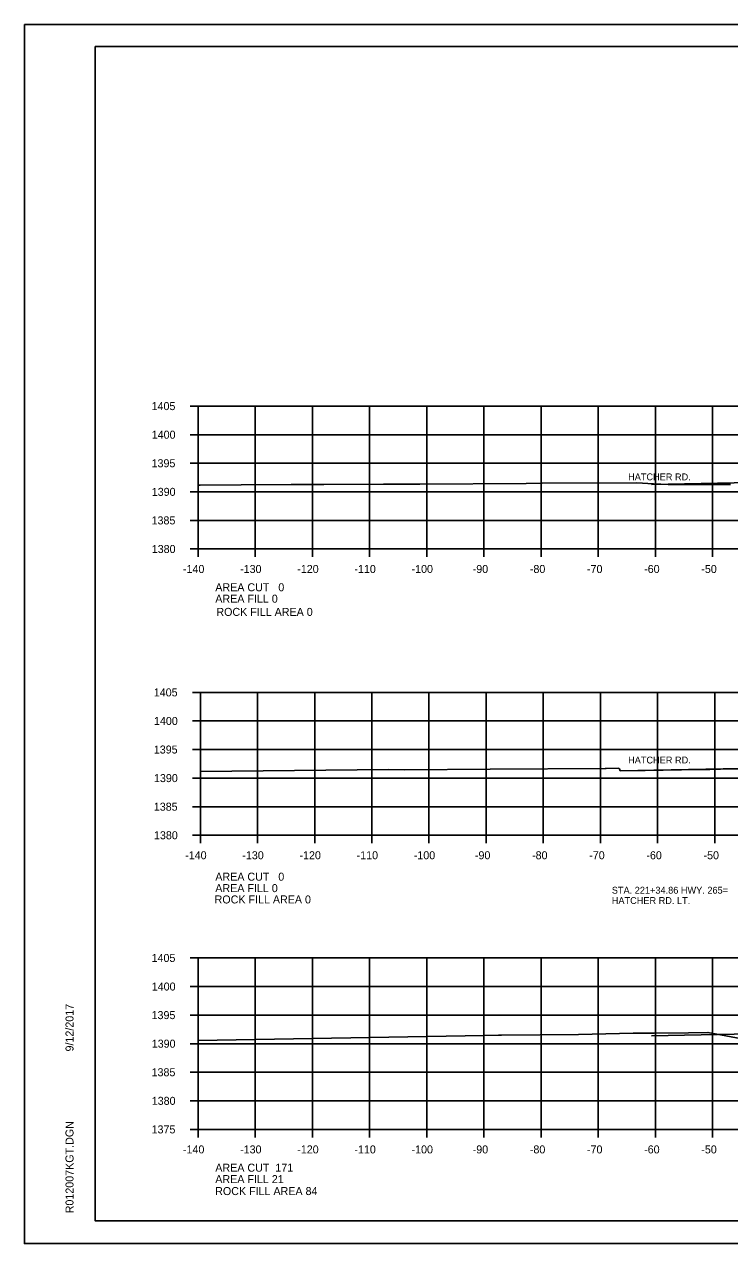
# Model space of a CAD drawing. Extents: x 1374311 to 1383814, y 384102 to 406278.
# Drawn here: x 1382469.7 to 1382593.1, y 406065.1 to 406278.4 of the extents above; entities that cross this region are included whole.
import ezdxf

# ---------------------------------------------------------------- set-up
doc = ezdxf.new("R2010")
doc.units = 0
for name, color, linetype in [('R_Axis', 7, 'Continuous'), ('R_Axis Annot', 7, 'Continuous'), ('R_Border', 7, 'Continuous'), ('R_Exist Surface', 7, 'Continuous'), ('R_Fin Surface', 7, 'Continuous'), ('R_Grid', 7, 'Continuous'), ('R_MOT', 7, 'Continuous'), ('R_No Plot', 7, 'Continuous'), ('R_Water', 7, 'Continuous')]:
    doc.layers.add(name, color=color, linetype=linetype)

msp = doc.modelspace()

# ---------------------------------------------------------------- linework, layer by layer
at = {"layer": 'R_Axis'}
for p, q in [((1382498.67, 406211.64), (1382500.07, 406211.64)), ((1382500.07, 406186.64), (1382500.07, 406211.64)), ((1382498.67, 406206.64), (1382500.07, 406206.64)), ((1382498.67, 406201.64), (1382500.07, 406201.64)), ((1382498.67, 406196.64), (1382500.07, 406196.64)), ((1382498.67, 406191.64), (1382500.07, 406191.64)), ((1382498.67, 406186.64), (1382500.07, 406186.64)), ((1382500.07, 406186.64), (1382780.07, 406186.64)), ((1382500.07, 406185.24), (1382500.07, 406186.64)), ((1382510.07, 406185.24), (1382510.07, 406186.64)), ((1382520.07, 406185.24), (1382520.07, 406186.64)), ((1382530.07, 406185.24), (1382530.07, 406186.64)), ((1382540.07, 406185.24), (1382540.07, 406186.64)), ((1382550.07, 406185.24), (1382550.07, 406186.64)), ((1382560.07, 406185.24), (1382560.07, 406186.64)), ((1382570.07, 406185.24), (1382570.07, 406186.64)), ((1382580.07, 406185.24), (1382580.07, 406186.64)), ((1382590.07, 406185.24), (1382590.07, 406186.64)), ((1382499.06, 406161.55), (1382500.46, 406161.55)), ((1382500.46, 406136.55), (1382500.46, 406161.55)), ((1382499.06, 406156.55), (1382500.46, 406156.55)), ((1382499.06, 406151.55), (1382500.46, 406151.55)), ((1382499.06, 406146.55), (1382500.46, 406146.55)), ((1382499.06, 406141.55), (1382500.46, 406141.55)), ((1382499.06, 406136.55), (1382500.46, 406136.55)), ((1382500.46, 406136.55), (1382780.46, 406136.55)), ((1382500.46, 406135.15), (1382500.46, 406136.55)), ((1382510.46, 406135.15), (1382510.46, 406136.55)), ((1382520.46, 406135.15), (1382520.46, 406136.55)), ((1382530.46, 406135.15), (1382530.46, 406136.55)), ((1382540.46, 406135.15), (1382540.46, 406136.55)), ((1382550.46, 406135.15), (1382550.46, 406136.55)), ((1382560.46, 406135.15), (1382560.46, 406136.55)), ((1382570.46, 406135.15), (1382570.46, 406136.55)), ((1382580.46, 406135.15), (1382580.46, 406136.55)), ((1382590.46, 406135.15), (1382590.46, 406136.55)), ((1382498.67, 406115.08), (1382500.07, 406115.08)), ((1382500.07, 406085.08), (1382500.07, 406115.08)), ((1382498.67, 406110.08), (1382500.07, 406110.08)), ((1382498.67, 406105.08), (1382500.07, 406105.08)), ((1382498.67, 406100.08), (1382500.07, 406100.08)), ((1382498.67, 406095.08), (1382500.07, 406095.08)), ((1382498.67, 406090.08), (1382500.07, 406090.08)), ((1382498.67, 406085.08), (1382500.07, 406085.08)), ((1382500.07, 406085.08), (1382780.07, 406085.08)), ((1382500.07, 406083.68), (1382500.07, 406085.08)), ((1382510.07, 406083.68), (1382510.07, 406085.08)), ((1382520.07, 406083.68), (1382520.07, 406085.08)), ((1382530.07, 406083.68), (1382530.07, 406085.08)), ((1382540.07, 406083.68), (1382540.07, 406085.08)), ((1382550.07, 406083.68), (1382550.07, 406085.08)), ((1382560.07, 406083.68), (1382560.07, 406085.08)), ((1382570.07, 406083.68), (1382570.07, 406085.08)), ((1382580.07, 406083.68), (1382580.07, 406085.08)), ((1382590.07, 406083.68), (1382590.07, 406085.08))]:
    msp.add_line(p, q, dxfattribs=at)
at = {"layer": 'R_Border'}
for p, q in [((1382482.07, 406274.54), (1382798.25, 406274.54)), ((1382482.07, 406069.08), (1382482.07, 406274.54)), ((1382482.07, 406069.08), (1382482.07, 406069.08)), ((1382798.25, 406069.08), (1382482.07, 406069.08))]:
    msp.add_line(p, q, dxfattribs=at)
at = {"layer": 'R_Exist Surface'}
for points in [[(1382500.07, 406197.82), (1382500.43, 406197.82), (1382507.59, 406197.86), (1382516.36, 406197.9), (1382522.07, 406197.94), (1382532.53, 406197.98), (1382538.86, 406198.01), (1382557.47, 406198.12), (1382560.25, 406198.13), (1382576.82, 406198.23), (1382579.72, 406198.03), (1382582.29, 406197.93), (1382593.24, 406197.93)], [(1382500.46, 406147.72), (1382533.39, 406148.07), (1382536.15, 406147.99), (1382551.15, 406148.1), (1382571.26, 406148.25), (1382571.49, 406148.25), (1382573.67, 406148.26), (1382573.8, 406148.17), (1382573.94, 406147.85), (1382576.99, 406147.88), (1382578.3, 406147.9), (1382587.8, 406148.05), (1382589.6, 406148.08), (1382591.45, 406148.09), (1382599.36, 406148.21)], [(1382500.07, 406100.65), (1382550.14, 406101.51), (1382552.65, 406101.56), (1382553.01, 406101.57), (1382553.17, 406101.56), (1382566.62, 406101.66), (1382576.2, 406101.9), (1382579.84, 406101.93), (1382585.89, 406102), (1382589.26, 406102.04), (1382596.49, 406100.67)]]:
    msp.add_lwpolyline(points, dxfattribs=at)
at = {"layer": 'R_Fin Surface'}
for points in [[(1382579.41, 406197.95), (1382640.07, 406199.16), (1382640.07, 406199.16), (1382694.8, 406198.88)], [(1382579.8, 406147.91), (1382640.46, 406149.12), (1382640.46, 406149.12), (1382695.18, 406148.84)], [(1382579.41, 406101.46), (1382640.07, 406102.67), (1382640.07, 406102.67), (1382694.8, 406102.39)]]:
    msp.add_lwpolyline(points, dxfattribs=at)
at = {"layer": 'R_Grid'}
for p, q in [((1382500.07, 406211.64), (1382780.07, 406211.64)), ((1382500.07, 406186.64), (1382500.07, 406211.64)), ((1382510.07, 406186.64), (1382510.07, 406211.64)), ((1382520.07, 406186.64), (1382520.07, 406211.64)), ((1382530.07, 406186.64), (1382530.07, 406211.64)), ((1382540.07, 406186.64), (1382540.07, 406211.64)), ((1382550.07, 406186.64), (1382550.07, 406211.64)), ((1382560.07, 406186.64), (1382560.07, 406211.64)), ((1382570.07, 406186.64), (1382570.07, 406211.64)), ((1382580.07, 406186.64), (1382580.07, 406211.64)), ((1382590.07, 406186.64), (1382590.07, 406211.64)), ((1382500.07, 406206.64), (1382780.07, 406206.64)), ((1382500.07, 406201.64), (1382780.07, 406201.64)), ((1382500.07, 406196.64), (1382780.07, 406196.64)), ((1382500.07, 406191.64), (1382780.07, 406191.64)), ((1382500.07, 406186.64), (1382780.07, 406186.64)), ((1382500.46, 406161.55), (1382780.46, 406161.55)), ((1382500.46, 406136.55), (1382500.46, 406161.55)), ((1382510.46, 406136.55), (1382510.46, 406161.55)), ((1382520.46, 406136.55), (1382520.46, 406161.55)), ((1382530.46, 406136.55), (1382530.46, 406161.55)), ((1382540.46, 406136.55), (1382540.46, 406161.55)), ((1382550.46, 406136.55), (1382550.46, 406161.55)), ((1382560.46, 406136.55), (1382560.46, 406161.55)), ((1382570.46, 406136.55), (1382570.46, 406161.55)), ((1382580.46, 406136.55), (1382580.46, 406161.55)), ((1382590.46, 406136.55), (1382590.46, 406161.55)), ((1382500.46, 406156.55), (1382780.46, 406156.55)), ((1382500.46, 406151.55), (1382780.46, 406151.55)), ((1382500.46, 406146.55), (1382780.46, 406146.55)), ((1382500.46, 406141.55), (1382780.46, 406141.55)), ((1382500.46, 406136.55), (1382780.46, 406136.55)), ((1382500.07, 406115.08), (1382780.07, 406115.08)), ((1382500.07, 406085.08), (1382500.07, 406115.08)), ((1382510.07, 406085.08), (1382510.07, 406115.08)), ((1382520.07, 406085.08), (1382520.07, 406115.08)), ((1382530.07, 406085.08), (1382530.07, 406115.08)), ((1382540.07, 406085.08), (1382540.07, 406115.08)), ((1382550.07, 406085.08), (1382550.07, 406115.08)), ((1382560.07, 406085.08), (1382560.07, 406115.08)), ((1382570.07, 406085.08), (1382570.07, 406115.08)), ((1382580.07, 406085.08), (1382580.07, 406115.08)), ((1382590.07, 406085.08), (1382590.07, 406115.08)), ((1382500.07, 406110.08), (1382780.07, 406110.08)), ((1382500.07, 406105.08), (1382780.07, 406105.08)), ((1382500.07, 406100.08), (1382780.07, 406100.08)), ((1382500.07, 406095.08), (1382780.07, 406095.08)), ((1382500.07, 406090.08), (1382780.07, 406090.08)), ((1382500.07, 406085.08), (1382780.07, 406085.08))]:
    msp.add_line(p, q, dxfattribs=at)
at = {"layer": 'R_No Plot'}
for p, q in [((1382469.67, 406278.43), (1382803, 406278.43)), ((1382469.67, 406065.1), (1382803, 406065.1))]:
    msp.add_line(p, q, dxfattribs=at)
for points in [[(1382469.66, 406278.43), (1382803, 406278.43), (1382803, 406065.1), (1382469.66, 406065.1)], [(1382715.99, 406274.54), (1382715.99, 406264.66), (1382751.72, 406264.66), (1382751.72, 406261.74), (1382774.92, 406261.74), (1382774.92, 406237.41), (1382798.25, 406237.41), (1382798.25, 406069.08), (1382482.07, 406069.08), (1382482.07, 406274.54)]]:
    msp.add_lwpolyline(points, close=True, dxfattribs=at)

# ---------------------------------------------------------------- texts
at = {"layer": 'R_Axis Annot'}
for s, p in [('1405', (1382491.92, 406210.94)), ('1400', (1382491.95, 406205.94)), ('1395', (1382491.92, 406200.94)), ('1390', (1382491.95, 406195.94)), ('1385', (1382491.92, 406190.94)), ('1380', (1382491.95, 406185.94)), ('-140', (1382497.41, 406182.44)), ('-130', (1382507.41, 406182.44)), ('-120', (1382517.41, 406182.44)), ('-110', (1382527.41, 406182.44)), ('-100', (1382537.41, 406182.44)), ('-90', (1382548.11, 406182.44)), ('-80', (1382558.11, 406182.44)), ('-70', (1382568.11, 406182.44)), ('-60', (1382578.11, 406182.44)), ('-50', (1382588.11, 406182.44)), ('AREA CUT   0', (1382503.07, 406179.24)), ('AREA FILL 0', (1382503.07, 406177.24)), ('1405', (1382492.31, 406160.85)), ('1400', (1382492.34, 406155.85)), ('1395', (1382492.31, 406150.85)), ('1390', (1382492.34, 406145.85)), ('1385', (1382492.31, 406140.85)), ('1380', (1382492.34, 406135.85)), ('-140', (1382497.8, 406132.35)), ('-130', (1382507.8, 406132.35)), ('-120', (1382517.8, 406132.35)), ('-110', (1382527.8, 406132.35)), ('-100', (1382537.8, 406132.35)), ('-90', (1382548.5, 406132.35)), ('-80', (1382558.5, 406132.35)), ('-70', (1382568.5, 406132.35)), ('-60', (1382578.5, 406132.35)), ('-50', (1382588.5, 406132.35)), ('AREA CUT   0', (1382503.07, 406128.6)), ('AREA FILL 0', (1382503.07, 406126.6)), ('1405', (1382491.92, 406114.38)), ('1400', (1382491.95, 406109.38)), ('1395', (1382491.92, 406104.38)), ('1390', (1382491.95, 406099.38)), ('1385', (1382491.92, 406094.38)), ('1380', (1382491.95, 406089.38)), ('1375', (1382491.92, 406084.38)), ('-140', (1382497.41, 406080.88)), ('-130', (1382507.41, 406080.88)), ('-120', (1382517.41, 406080.88)), ('-110', (1382527.41, 406080.88)), ('-100', (1382537.41, 406080.88)), ('-90', (1382548.11, 406080.88)), ('-80', (1382558.11, 406080.88)), ('-70', (1382568.11, 406080.88)), ('-60', (1382578.11, 406080.88)), ('-50', (1382588.11, 406080.88)), ('AREA CUT  171', (1382503.07, 406077.68)), ('AREA FILL 21', (1382503.07, 406075.68))]:
    msp.add_text(s, height=1.4, dxfattribs=at).set_placement(p)
at = {"layer": 'R_Border'}
for s, p in [('9/12/2017', (1382478.26, 406098.72)), ('R012007KGT.DGN', (1382478.26, 406070.4))]:
    msp.add_text(s, height=1.4, rotation=90, dxfattribs=at).set_placement(p)
at = {"layer": 'R_Fin Surface'}
for s, p in [('ROCK FILL AREA 0', (1382503.26, 406174.93)), ('ROCK FILL AREA 0', (1382502.95, 406124.62)), ('ROCK FILL AREA 84', (1382503.05, 406073.59))]:
    msp.add_text(s, height=1.4, dxfattribs=at).set_placement(p)
at = {"layer": 'R_MOT'}
for s, p in [('STA. 221+34.86 HWY. 265=', (1382572.45, 406126.33)), ('HATCHER RD. LT.', (1382572.45, 406124.53))]:
    msp.add_text(s, height=1.2, dxfattribs=at).set_placement(p)
at = {"layer": 'R_Water'}
for p in [(1382575.3, 406198.66), (1382575.3, 406149.11)]:
    msp.add_text('HATCHER RD.', height=1.2, dxfattribs=at).set_placement(p)

doc.saveas('drawing.dxf')
